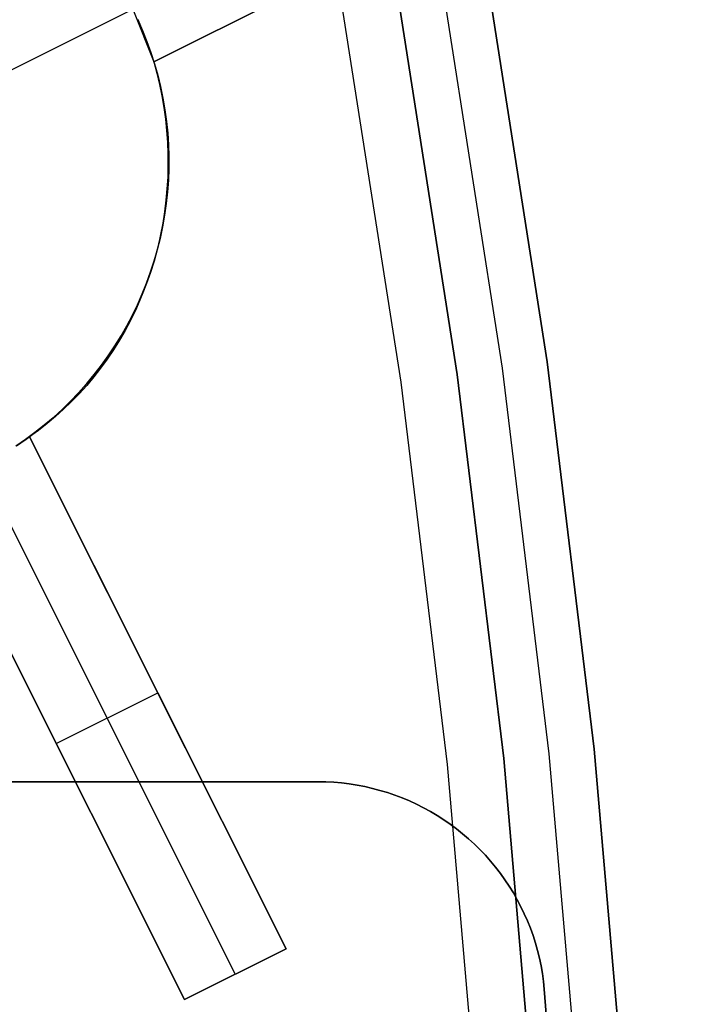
# Model space of a CAD drawing. Header units: millimetres. Extents: x 7986 to 9191, y -11326 to -10283.
# Tile 305 of 312: x 8682.37 to 8688.29, y -10657.77 to -10649.1. Entities that reach past the tile are written whole.
import ezdxf

# ---------------------------------------------------------------- set-up
doc = ezdxf.new("R2010")
doc.units = ezdxf.units.MM
doc.layers.add('BLANCO METALICO', color=7, linetype='Continuous', true_color=0xededed)
doc.layers.add('color', color=7, linetype='Continuous')

msp = doc.modelspace()

# ---------------------------------------------------------------- linework, layer by layer
at = {"layer": 'BLANCO METALICO'}
for p, q in [((8686.484, -10648.7212, 143.5815), (8687.0155, -10652.1147, 143.5815)), ((8687.0155, -10652.1147, 141.9653), (8686.484, -10648.7212, 141.9653)), ((8687.0155, -10652.1147, 140.4653), (8686.484, -10648.7212, 140.4653)), ((8686.484, -10648.7212, 142.7734), (8687.0155, -10652.1147, 142.7734)), ((8686.484, -10648.7212, 141.2153), (8687.0155, -10652.1147, 141.2153)), ((8686.09, -10648.7899, 143.5815), (8686.6193, -10652.1698, 143.5815)), ((8686.2231, -10652.2248, 143.5815), (8685.6959, -10648.8586, 143.5815)), ((8685.6959, -10648.8586, 141.9653), (8686.2231, -10652.2248, 141.9653)), ((8686.2231, -10652.2248, 142.7734), (8685.6959, -10648.8586, 142.7734)), ((8685.6959, -10648.8586, 140.4653), (8686.2231, -10652.2248, 140.4653)), ((8685.2034, -10648.9445, 139.1653), (8685.7279, -10652.2937, 139.1653)), ((8685.2034, -10648.9445, 139.9653), (8685.7279, -10652.2937, 139.9653)), ((8686.6193, -10652.1698, 143.5815), (8687.0317, -10655.5659, 143.5815)), ((8687.0155, -10652.1147, 143.5815), (8687.4296, -10655.5245, 143.5815)), ((8687.4296, -10655.5245, 141.9653), (8687.0155, -10652.1147, 141.9653)), ((8687.4296, -10655.5245, 140.4653), (8687.0155, -10652.1147, 140.4653)), ((8687.0155, -10652.1147, 142.7734), (8687.4296, -10655.5245, 142.7734)), ((8687.0155, -10652.1147, 141.2153), (8687.4296, -10655.5245, 141.2153)), ((8686.6338, -10655.6072, 143.5815), (8686.2231, -10652.2248, 143.5815)), ((8686.2231, -10652.2248, 141.9653), (8686.6338, -10655.6072, 141.9653)), ((8686.6338, -10655.6072, 142.7734), (8686.2231, -10652.2248, 142.7734)), ((8686.2231, -10652.2248, 140.4653), (8686.6338, -10655.6072, 140.4653)), ((8685.7279, -10652.2937, 139.1653), (8686.1365, -10655.6589, 139.1653)), ((8685.7279, -10652.2937, 139.9653), (8686.1365, -10655.6589, 139.9653)), ((8687.0317, -10655.5659, 143.5815), (8687.3266, -10658.9742, 143.5815)), ((8687.4296, -10655.5245, 143.5815), (8687.7256, -10658.9466, 143.5815)), ((8687.7256, -10658.9466, 141.9653), (8687.4296, -10655.5245, 141.9653)), ((8687.7256, -10658.9466, 140.4653), (8687.4296, -10655.5245, 140.4653)), ((8687.4296, -10655.5245, 142.7734), (8687.7256, -10658.9466, 142.7734)), ((8687.4296, -10655.5245, 141.2153), (8687.7256, -10658.9466, 141.2153)), ((8686.9275, -10659.0018, 143.5815), (8686.6338, -10655.6072, 143.5815)), ((8686.6338, -10655.6072, 141.9653), (8686.9275, -10659.0018, 141.9653)), ((8686.9275, -10659.0018, 142.7734), (8686.6338, -10655.6072, 142.7734)), ((8686.6338, -10655.6072, 140.4653), (8686.9275, -10659.0018, 140.4653)), ((8686.1365, -10655.6589, 139.1653), (8686.4287, -10659.0363, 139.1653)), ((8686.1365, -10655.6589, 139.9653), (8686.4287, -10659.0363, 139.9653)), ((8675.4627, -10655.8112, 162.0815), (8684.9987, -10655.8112, 162.0815)), ((8684.9987, -10655.8112, 159.5815), (8675.4627, -10655.8112, 159.5815)), ((8684.9987, -10655.8112, 156.5815), (8675.4627, -10655.8112, 156.5815)), ((8675.4627, -10655.8112, 160.8315), (8684.9987, -10655.8112, 160.8315)), ((8675.4627, -10655.8112, 158.0815), (8684.9987, -10655.8112, 158.0815)), ((8685.0677, -10655.8124, 159.5815), (8684.9987, -10655.8112, 159.5815)), ((8684.9987, -10655.8112, 159.5815), (8684.9987, -10655.8112, 162.0815)), ((8684.9987, -10655.8112, 162.0815), (8685.0677, -10655.8124, 162.0815)), ((8685.0677, -10655.8124, 156.5815), (8684.9987, -10655.8112, 156.5815)), ((8684.9987, -10655.8112, 156.5815), (8684.9987, -10655.8112, 159.5815)), ((8685.0677, -10655.8124, 160.8315), (8684.9987, -10655.8112, 160.8315)), ((8685.0677, -10655.8124, 158.0815), (8684.9987, -10655.8112, 158.0815)), ((8685.1366, -10655.816, 159.5815), (8685.0677, -10655.8124, 159.5815)), ((8685.0677, -10655.8124, 162.0815), (8685.1366, -10655.816, 162.0815)), ((8685.1366, -10655.816, 156.5815), (8685.0677, -10655.8124, 156.5815)), ((8685.1366, -10655.816, 160.8315), (8685.0677, -10655.8124, 160.8315)), ((8685.1366, -10655.816, 158.0815), (8685.0677, -10655.8124, 158.0815)), ((8685.2053, -10655.8219, 159.5815), (8685.1366, -10655.816, 159.5815)), ((8685.1366, -10655.816, 162.0815), (8685.2053, -10655.8219, 162.0815)), ((8685.2053, -10655.8219, 156.5815), (8685.1366, -10655.816, 156.5815)), ((8685.2053, -10655.8219, 160.8315), (8685.1366, -10655.816, 160.8315)), ((8685.2053, -10655.8219, 158.0815), (8685.1366, -10655.816, 158.0815)), ((8685.2738, -10655.8302, 159.5815), (8685.2053, -10655.8219, 159.5815)), ((8685.2053, -10655.8219, 162.0815), (8685.2738, -10655.8302, 162.0815)), ((8685.2738, -10655.8302, 156.5815), (8685.2053, -10655.8219, 156.5815)), ((8685.2738, -10655.8302, 160.8315), (8685.2053, -10655.8219, 160.8315)), ((8685.2738, -10655.8302, 158.0815), (8685.2053, -10655.8219, 158.0815)), ((8685.342, -10655.8409, 159.5815), (8685.2738, -10655.8302, 159.5815)), ((8685.2738, -10655.8302, 162.0815), (8685.342, -10655.8409, 162.0815)), ((8685.342, -10655.8409, 156.5815), (8685.2738, -10655.8302, 156.5815)), ((8685.342, -10655.8409, 160.8315), (8685.2738, -10655.8302, 160.8315)), ((8685.342, -10655.8409, 158.0815), (8685.2738, -10655.8302, 158.0815)), ((8685.4098, -10655.8539, 159.5815), (8685.342, -10655.8409, 159.5815)), ((8685.342, -10655.8409, 162.0815), (8685.4098, -10655.8539, 162.0815)), ((8685.4098, -10655.8539, 156.5815), (8685.342, -10655.8409, 156.5815)), ((8685.4098, -10655.8539, 160.8315), (8685.342, -10655.8409, 160.8315)), ((8685.4098, -10655.8539, 158.0815), (8685.342, -10655.8409, 158.0815)), ((8685.477, -10655.8693, 159.5815), (8685.4098, -10655.8539, 159.5815)), ((8685.4098, -10655.8539, 162.0815), (8685.477, -10655.8693, 162.0815)), ((8685.477, -10655.8693, 156.5815), (8685.4098, -10655.8539, 156.5815)), ((8685.477, -10655.8693, 160.8315), (8685.4098, -10655.8539, 160.8315)), ((8685.477, -10655.8693, 158.0815), (8685.4098, -10655.8539, 158.0815)), ((8685.5437, -10655.8869, 159.5815), (8685.477, -10655.8693, 159.5815)), ((8685.477, -10655.8693, 162.0815), (8685.5437, -10655.8869, 162.0815)), ((8685.5437, -10655.8869, 156.5815), (8685.477, -10655.8693, 156.5815)), ((8685.5437, -10655.8869, 160.8315), (8685.477, -10655.8693, 160.8315)), ((8685.5437, -10655.8869, 158.0815), (8685.477, -10655.8693, 158.0815)), ((8685.6098, -10655.9069, 159.5815), (8685.5437, -10655.8869, 159.5815)), ((8685.5437, -10655.8869, 162.0815), (8685.6098, -10655.9069, 162.0815)), ((8685.6098, -10655.9069, 156.5815), (8685.5437, -10655.8869, 156.5815)), ((8685.6098, -10655.9069, 160.8315), (8685.5437, -10655.8869, 160.8315)), ((8685.6098, -10655.9069, 158.0815), (8685.5437, -10655.8869, 158.0815)), ((8685.6751, -10655.9291, 159.5815), (8685.6098, -10655.9069, 159.5815)), ((8685.6098, -10655.9069, 162.0815), (8685.6751, -10655.9291, 162.0815)), ((8685.6751, -10655.9291, 156.5815), (8685.6098, -10655.9069, 156.5815)), ((8685.6751, -10655.9291, 160.8315), (8685.6098, -10655.9069, 160.8315)), ((8685.6751, -10655.9291, 158.0815), (8685.6098, -10655.9069, 158.0815)), ((8685.7396, -10655.9535, 159.5815), (8685.6751, -10655.9291, 159.5815)), ((8685.6751, -10655.9291, 162.0815), (8685.7396, -10655.9535, 162.0815)), ((8685.7396, -10655.9535, 156.5815), (8685.6751, -10655.9291, 156.5815)), ((8685.7396, -10655.9535, 160.8315), (8685.6751, -10655.9291, 160.8315)), ((8685.7396, -10655.9535, 158.0815), (8685.6751, -10655.9291, 158.0815)), ((8685.8033, -10655.9802, 159.5815), (8685.7396, -10655.9535, 159.5815)), ((8685.7396, -10655.9535, 162.0815), (8685.8033, -10655.9802, 162.0815)), ((8685.8033, -10655.9802, 156.5815), (8685.7396, -10655.9535, 156.5815)), ((8685.8033, -10655.9802, 160.8315), (8685.7396, -10655.9535, 160.8315)), ((8685.8033, -10655.9802, 158.0815), (8685.7396, -10655.9535, 158.0815)), ((8685.866, -10656.0091, 159.5815), (8685.8033, -10655.9802, 159.5815)), ((8685.8033, -10655.9802, 162.0815), (8685.866, -10656.0091, 162.0815)), ((8685.866, -10656.0091, 156.5815), (8685.8033, -10655.9802, 156.5815)), ((8685.866, -10656.0091, 160.8315), (8685.8033, -10655.9802, 160.8315)), ((8685.866, -10656.0091, 158.0815), (8685.8033, -10655.9802, 158.0815)), ((8685.9276, -10656.0401, 159.5815), (8685.866, -10656.0091, 159.5815)), ((8685.866, -10656.0091, 162.0815), (8685.9276, -10656.0401, 162.0815)), ((8685.9276, -10656.0401, 156.5815), (8685.866, -10656.0091, 156.5815)), ((8685.9276, -10656.0401, 160.8315), (8685.866, -10656.0091, 160.8315)), ((8685.9276, -10656.0401, 158.0815), (8685.866, -10656.0091, 158.0815)), ((8685.9882, -10656.0732, 159.5815), (8685.9276, -10656.0401, 159.5815)), ((8685.9276, -10656.0401, 162.0815), (8685.9882, -10656.0732, 162.0815)), ((8685.9882, -10656.0732, 156.5815), (8685.9276, -10656.0401, 156.5815)), ((8685.9882, -10656.0732, 160.8315), (8685.9276, -10656.0401, 160.8315)), ((8685.9882, -10656.0732, 158.0815), (8685.9276, -10656.0401, 158.0815)), ((8686.0475, -10656.1083, 159.5815), (8685.9882, -10656.0732, 159.5815)), ((8685.9882, -10656.0732, 162.0815), (8686.0475, -10656.1083, 162.0815)), ((8686.0475, -10656.1083, 156.5815), (8685.9882, -10656.0732, 156.5815)), ((8686.0475, -10656.1083, 160.8315), (8685.9882, -10656.0732, 160.8315)), ((8686.0475, -10656.1083, 158.0815), (8685.9882, -10656.0732, 158.0815)), ((8686.1056, -10656.1455, 159.5815), (8686.0475, -10656.1083, 159.5815)), ((8686.0475, -10656.1083, 162.0815), (8686.1056, -10656.1455, 162.0815)), ((8686.1056, -10656.1455, 156.5815), (8686.0475, -10656.1083, 156.5815)), ((8686.1056, -10656.1455, 160.8315), (8686.0475, -10656.1083, 160.8315)), ((8686.1056, -10656.1455, 158.0815), (8686.0475, -10656.1083, 158.0815)), ((8686.1625, -10656.1847, 159.5815), (8686.1056, -10656.1455, 159.5815)), ((8686.1056, -10656.1455, 162.0815), (8686.1625, -10656.1847, 162.0815)), ((8686.1625, -10656.1847, 156.5815), (8686.1056, -10656.1455, 156.5815)), ((8686.1625, -10656.1847, 160.8315), (8686.1056, -10656.1455, 160.8315)), ((8686.1625, -10656.1847, 158.0815), (8686.1056, -10656.1455, 158.0815)), ((8686.2179, -10656.2258, 159.5815), (8686.1625, -10656.1847, 159.5815)), ((8686.1625, -10656.1847, 162.0815), (8686.2179, -10656.2258, 162.0815)), ((8686.2179, -10656.2258, 156.5815), (8686.1625, -10656.1847, 156.5815)), ((8686.2179, -10656.2258, 160.8315), (8686.1625, -10656.1847, 160.8315)), ((8686.2179, -10656.2258, 158.0815), (8686.1625, -10656.1847, 158.0815)), ((8686.2718, -10656.2688, 159.5815), (8686.2179, -10656.2258, 159.5815)), ((8686.2179, -10656.2258, 162.0815), (8686.2718, -10656.2688, 162.0815)), ((8686.2718, -10656.2688, 156.5815), (8686.2179, -10656.2258, 156.5815)), ((8686.2718, -10656.2688, 160.8315), (8686.2179, -10656.2258, 160.8315)), ((8686.2718, -10656.2688, 158.0815), (8686.2179, -10656.2258, 158.0815)), ((8686.3243, -10656.3136, 159.5815), (8686.2718, -10656.2688, 159.5815)), ((8686.2718, -10656.2688, 162.0815), (8686.3243, -10656.3136, 162.0815)), ((8686.3243, -10656.3136, 156.5815), (8686.2718, -10656.2688, 156.5815)), ((8686.3243, -10656.3136, 160.8315), (8686.2718, -10656.2688, 160.8315)), ((8686.3243, -10656.3136, 158.0815), (8686.2718, -10656.2688, 158.0815)), ((8686.3752, -10656.3603, 159.5815), (8686.3243, -10656.3136, 159.5815)), ((8686.3243, -10656.3136, 162.0815), (8686.3752, -10656.3603, 162.0815)), ((8686.3752, -10656.3603, 156.5815), (8686.3243, -10656.3136, 156.5815)), ((8686.3752, -10656.3603, 160.8315), (8686.3243, -10656.3136, 160.8315)), ((8686.3752, -10656.3603, 158.0815), (8686.3243, -10656.3136, 158.0815)), ((8686.3499, -10656.3367, 159.5815), (8686.3499, -10656.3367, 162.0815)), ((8686.3499, -10656.3367, 159.5815), (8686.3499, -10656.3367, 156.5815)), ((8686.4244, -10656.4086, 159.5815), (8686.3752, -10656.3603, 159.5815)), ((8686.3752, -10656.3603, 162.0815), (8686.4244, -10656.4086, 162.0815)), ((8686.4244, -10656.4086, 156.5815), (8686.3752, -10656.3603, 156.5815)), ((8686.4244, -10656.4086, 160.8315), (8686.3752, -10656.3603, 160.8315)), ((8686.4244, -10656.4086, 158.0815), (8686.3752, -10656.3603, 158.0815)), ((8686.4719, -10656.4586, 159.5815), (8686.4244, -10656.4086, 159.5815)), ((8686.4244, -10656.4086, 162.0815), (8686.4719, -10656.4586, 162.0815)), ((8686.4719, -10656.4586, 156.5815), (8686.4244, -10656.4086, 156.5815)), ((8686.4719, -10656.4586, 160.8315), (8686.4244, -10656.4086, 160.8315)), ((8686.4719, -10656.4586, 158.0815), (8686.4244, -10656.4086, 158.0815)), ((8686.5177, -10656.5103, 159.5815), (8686.4719, -10656.4586, 159.5815)), ((8686.4719, -10656.4586, 162.0815), (8686.5177, -10656.5103, 162.0815)), ((8686.5177, -10656.5103, 156.5815), (8686.4719, -10656.4586, 156.5815)), ((8686.5177, -10656.5103, 160.8315), (8686.4719, -10656.4586, 160.8315)), ((8686.5177, -10656.5103, 158.0815), (8686.4719, -10656.4586, 158.0815)), ((8686.5617, -10656.5634, 159.5815), (8686.5177, -10656.5103, 159.5815)), ((8686.5177, -10656.5103, 162.0815), (8686.5617, -10656.5634, 162.0815)), ((8686.5617, -10656.5634, 156.5815), (8686.5177, -10656.5103, 156.5815)), ((8686.5617, -10656.5634, 160.8315), (8686.5177, -10656.5103, 160.8315)), ((8686.5617, -10656.5634, 158.0815), (8686.5177, -10656.5103, 158.0815)), ((8686.6038, -10656.6181, 159.5815), (8686.5617, -10656.5634, 159.5815)), ((8686.5617, -10656.5634, 162.0815), (8686.6038, -10656.6181, 162.0815)), ((8686.6038, -10656.6181, 156.5815), (8686.5617, -10656.5634, 156.5815)), ((8686.6038, -10656.6181, 160.8315), (8686.5617, -10656.5634, 160.8315)), ((8686.6038, -10656.6181, 158.0815), (8686.5617, -10656.5634, 158.0815)), ((8686.644, -10656.6742, 159.5815), (8686.6038, -10656.6181, 159.5815)), ((8686.6038, -10656.6181, 162.0815), (8686.644, -10656.6742, 162.0815)), ((8686.644, -10656.6742, 156.5815), (8686.6038, -10656.6181, 156.5815)), ((8686.644, -10656.6742, 160.8315), (8686.6038, -10656.6181, 160.8315)), ((8686.644, -10656.6742, 158.0815), (8686.6038, -10656.6181, 158.0815)), ((8686.6822, -10656.7316, 159.5815), (8686.644, -10656.6742, 159.5815)), ((8686.644, -10656.6742, 162.0815), (8686.6822, -10656.7316, 162.0815)), ((8686.6822, -10656.7316, 156.5815), (8686.644, -10656.6742, 156.5815)), ((8686.6822, -10656.7316, 160.8315), (8686.644, -10656.6742, 160.8315)), ((8686.6822, -10656.7316, 158.0815), (8686.644, -10656.6742, 158.0815)), ((8686.7185, -10656.7903, 159.5815), (8686.6822, -10656.7316, 159.5815)), ((8686.6822, -10656.7316, 162.0815), (8686.7185, -10656.7903, 162.0815)), ((8686.7185, -10656.7903, 156.5815), (8686.6822, -10656.7316, 156.5815)), ((8686.7185, -10656.7903, 160.8315), (8686.6822, -10656.7316, 160.8315)), ((8686.7185, -10656.7903, 158.0815), (8686.6822, -10656.7316, 158.0815)), ((8686.7527, -10656.8503, 159.5815), (8686.7185, -10656.7903, 159.5815)), ((8686.7185, -10656.7903, 162.0815), (8686.7527, -10656.8503, 162.0815)), ((8686.7527, -10656.8503, 156.5815), (8686.7185, -10656.7903, 156.5815)), ((8686.7527, -10656.8503, 160.8315), (8686.7185, -10656.7903, 160.8315)), ((8686.7527, -10656.8503, 158.0815), (8686.7185, -10656.7903, 158.0815)), ((8686.7848, -10656.9113, 159.5815), (8686.7527, -10656.8503, 159.5815)), ((8686.7527, -10656.8503, 162.0815), (8686.7848, -10656.9113, 162.0815)), ((8686.7848, -10656.9113, 156.5815), (8686.7527, -10656.8503, 156.5815)), ((8686.7848, -10656.9113, 160.8315), (8686.7527, -10656.8503, 160.8315)), ((8686.7848, -10656.9113, 158.0815), (8686.7527, -10656.8503, 158.0815)), ((8686.8148, -10656.9735, 159.5815), (8686.7848, -10656.9113, 159.5815)), ((8686.7848, -10656.9113, 162.0815), (8686.8148, -10656.9735, 162.0815)), ((8686.8148, -10656.9735, 156.5815), (8686.7848, -10656.9113, 156.5815)), ((8686.8148, -10656.9735, 160.8315), (8686.7848, -10656.9113, 160.8315)), ((8686.8148, -10656.9735, 158.0815), (8686.7848, -10656.9113, 158.0815)), ((8686.8426, -10657.0366, 159.5815), (8686.8148, -10656.9735, 159.5815)), ((8686.8148, -10656.9735, 162.0815), (8686.8426, -10657.0366, 162.0815)), ((8686.8426, -10657.0366, 156.5815), (8686.8148, -10656.9735, 156.5815)), ((8686.8426, -10657.0366, 160.8315), (8686.8148, -10656.9735, 160.8315)), ((8686.8426, -10657.0366, 158.0815), (8686.8148, -10656.9735, 158.0815)), ((8686.8682, -10657.1007, 159.5815), (8686.8426, -10657.0366, 159.5815)), ((8686.8426, -10657.0366, 162.0815), (8686.8682, -10657.1007, 162.0815)), ((8686.8682, -10657.1007, 156.5815), (8686.8426, -10657.0366, 156.5815)), ((8686.8682, -10657.1007, 160.8315), (8686.8426, -10657.0366, 160.8315)), ((8686.8682, -10657.1007, 158.0815), (8686.8426, -10657.0366, 158.0815)), ((8686.8916, -10657.1656, 159.5815), (8686.8682, -10657.1007, 159.5815)), ((8686.8682, -10657.1007, 162.0815), (8686.8916, -10657.1656, 162.0815)), ((8686.8916, -10657.1656, 156.5815), (8686.8682, -10657.1007, 156.5815)), ((8686.8916, -10657.1656, 160.8315), (8686.8682, -10657.1007, 160.8315)), ((8686.8916, -10657.1656, 158.0815), (8686.8682, -10657.1007, 158.0815)), ((8686.9127, -10657.2313, 159.5815), (8686.8916, -10657.1656, 159.5815)), ((8686.8916, -10657.1656, 162.0815), (8686.9127, -10657.2313, 162.0815)), ((8686.9127, -10657.2313, 156.5815), (8686.8916, -10657.1656, 156.5815)), ((8686.9127, -10657.2313, 160.8315), (8686.8916, -10657.1656, 160.8315)), ((8686.9127, -10657.2313, 158.0815), (8686.8916, -10657.1656, 158.0815)), ((8686.9316, -10657.2977, 159.5815), (8686.9127, -10657.2313, 159.5815)), ((8686.9127, -10657.2313, 162.0815), (8686.9316, -10657.2977, 162.0815)), ((8686.9316, -10657.2977, 156.5815), (8686.9127, -10657.2313, 156.5815)), ((8686.9316, -10657.2977, 160.8315), (8686.9127, -10657.2313, 160.8315)), ((8686.9316, -10657.2977, 158.0815), (8686.9127, -10657.2313, 158.0815)), ((8686.9482, -10657.3646, 159.5815), (8686.9316, -10657.2977, 159.5815)), ((8686.9316, -10657.2977, 162.0815), (8686.9482, -10657.3646, 162.0815)), ((8686.9482, -10657.3646, 156.5815), (8686.9316, -10657.2977, 156.5815)), ((8686.9482, -10657.3646, 160.8315), (8686.9316, -10657.2977, 160.8315)), ((8686.9482, -10657.3646, 158.0815), (8686.9316, -10657.2977, 158.0815)), ((8686.9624, -10657.4322, 159.5815), (8686.9482, -10657.3646, 159.5815)), ((8686.9482, -10657.3646, 162.0815), (8686.9624, -10657.4322, 162.0815)), ((8686.9624, -10657.4322, 156.5815), (8686.9482, -10657.3646, 156.5815)), ((8686.9624, -10657.4322, 160.8315), (8686.9482, -10657.3646, 160.8315)), ((8686.9624, -10657.4322, 158.0815), (8686.9482, -10657.3646, 158.0815)), ((8686.9743, -10657.5001, 159.5815), (8686.9624, -10657.4322, 159.5815)), ((8686.9624, -10657.4322, 162.0815), (8686.9743, -10657.5001, 162.0815)), ((8686.9743, -10657.5001, 156.5815), (8686.9624, -10657.4322, 156.5815)), ((8686.9743, -10657.5001, 160.8315), (8686.9624, -10657.4322, 160.8315)), ((8686.9743, -10657.5001, 158.0815), (8686.9624, -10657.4322, 158.0815)), ((8686.9839, -10657.5685, 159.5815), (8686.9743, -10657.5001, 159.5815)), ((8686.9743, -10657.5001, 162.0815), (8686.9839, -10657.5685, 162.0815)), ((8686.9839, -10657.5685, 156.5815), (8686.9743, -10657.5001, 156.5815)), ((8686.9839, -10657.5685, 160.8315), (8686.9743, -10657.5001, 160.8315)), ((8686.9839, -10657.5685, 158.0815), (8686.9743, -10657.5001, 158.0815)), ((8686.9911, -10657.6371, 159.5815), (8686.9839, -10657.5685, 159.5815)), ((8686.9839, -10657.5685, 162.0815), (8686.9911, -10657.6371, 162.0815)), ((8686.9911, -10657.6371, 156.5815), (8686.9839, -10657.5685, 156.5815)), ((8686.9911, -10657.6371, 160.8315), (8686.9839, -10657.5685, 160.8315)), ((8686.9911, -10657.6371, 158.0815), (8686.9839, -10657.5685, 158.0815)), ((8687.1891, -10660.358, 159.5815), (8686.9911, -10657.6371, 159.5815)), ((8686.9911, -10657.6371, 159.5815), (8686.9911, -10657.6371, 162.0815)), ((8686.9911, -10657.6371, 162.0815), (8687.1891, -10660.358, 162.0815)), ((8686.9911, -10657.6371, 156.5815), (8686.9911, -10657.6371, 159.5815)), ((8687.1891, -10660.358, 156.5815), (8686.9911, -10657.6371, 156.5815)), ((8687.1891, -10660.358, 160.8315), (8686.9911, -10657.6371, 160.8315)), ((8686.9911, -10657.6371, 158.0815), (8687.1891, -10660.358, 158.0815))]:
    msp.add_line(p, q, dxfattribs=at)
at = {"layer": 'color', "color": 254, "true_color": 0xcad1ee}
for p, q in [((8683.5536, -10649.4747, -22.2826), (8688.2855, -10647.1033, -16.9896)), ((8688.2855, -10647.1033, -16.9896), (8683.5536, -10649.4747, -14.8258)), ((8683.5536, -10649.4747, -22.2826), (8688.2855, -10647.1033, -16.9896)), ((8688.2855, -10647.1033, -16.9896), (8683.5536, -10649.4747, -14.8258)), ((8683.5536, -10649.4747, -18.5542), (8686.8868, -10647.8042, -18.5542)), ((8681.8026, -10649.793, -33.2406), (8683.3671, -10649.0089, -33.2406)), ((8683.3671, -10649.0089, -22.2406), (8683.5536, -10649.4747, -22.2826)), ((8683.3671, -10649.0089, -22.2406), (8683.5536, -10649.4747, -22.2826)), ((8683.4535, -10649.1972, -33.2406), (8683.4119, -10649.1023, -33.2406)), ((8683.4535, -10649.1972, -33.2406), (8683.4119, -10649.1023, -33.2406)), ((8683.412, -10649.1025, -22.8301), (8683.4536, -10649.1975, -22.8301)), ((8683.4917, -10649.2934, -33.2406), (8683.4535, -10649.1972, -33.2406)), ((8683.4917, -10649.2934, -33.2406), (8683.4535, -10649.1972, -33.2406)), ((8683.4536, -10649.1975, -22.8301), (8683.4919, -10649.2939, -22.8301)), ((8683.5266, -10649.3909, -33.2406), (8683.4917, -10649.2934, -33.2406)), ((8683.5266, -10649.3909, -33.2406), (8683.4917, -10649.2934, -33.2406)), ((8683.4919, -10649.2939, -22.8301), (8683.5268, -10649.3916, -22.8301)), ((8683.5581, -10649.4896, -33.2406), (8683.5266, -10649.3909, -33.2406)), ((8683.5581, -10649.4896, -33.2406), (8683.5266, -10649.3909, -33.2406)), ((8683.5268, -10649.3916, -22.8301), (8683.5584, -10649.4904, -22.8301)), ((8683.5536, -10649.4747, -14.8258), (8683.5803, -10649.5738, -14.83)), ((8683.5536, -10649.4747, -14.8258), (8683.5536, -10649.4747, -22.2826)), ((8683.5536, -10649.4747, -14.8258), (8683.5536, -10649.4747, -22.2826)), ((8683.5536, -10649.4747, -14.8258), (8683.5803, -10649.5738, -14.83)), ((8683.5862, -10649.5892, -33.2406), (8683.5581, -10649.4896, -33.2406)), ((8683.5862, -10649.5892, -33.2406), (8683.5581, -10649.4896, -33.2406)), ((8683.5584, -10649.4904, -22.8301), (8683.5865, -10649.5903, -22.8301)), ((8683.5803, -10649.5738, -14.83), (8683.6037, -10649.6737, -14.8329)), ((8683.5803, -10649.5738, -14.83), (8683.6037, -10649.6737, -14.8329)), ((8683.6109, -10649.6898, -33.2406), (8683.5862, -10649.5892, -33.2406)), ((8683.6109, -10649.6898, -33.2406), (8683.5862, -10649.5892, -33.2406)), ((8683.5865, -10649.5903, -22.8301), (8683.6111, -10649.6911, -22.8301)), ((8683.6037, -10649.6737, -14.8329), (8683.624, -10649.7743, -14.8343)), ((8683.6037, -10649.6737, -14.8329), (8683.624, -10649.7743, -14.8343)), ((8683.632, -10649.7912, -33.2406), (8683.6109, -10649.6898, -33.2406)), ((8683.632, -10649.7912, -33.2406), (8683.6109, -10649.6898, -33.2406)), ((8683.6111, -10649.6911, -22.8301), (8683.6323, -10649.7926, -22.8301)), ((8683.624, -10649.7743, -14.8343), (8683.641, -10649.8755, -14.8344)), ((8683.624, -10649.7743, -14.8343), (8683.641, -10649.8755, -14.8344)), ((8683.6496, -10649.8933, -33.2406), (8683.632, -10649.7912, -33.2406)), ((8683.6496, -10649.8933, -33.2406), (8683.632, -10649.7912, -33.2406)), ((8683.6323, -10649.7926, -22.8301), (8683.6499, -10649.8949, -22.8301)), ((8683.641, -10649.8755, -14.8344), (8683.6548, -10649.9772, -14.8332)), ((8683.641, -10649.8755, -14.8344), (8683.6548, -10649.9772, -14.8332)), ((8683.6637, -10649.9959, -33.2406), (8683.6496, -10649.8933, -33.2406)), ((8683.6637, -10649.9959, -33.2406), (8683.6496, -10649.8933, -33.2406)), ((8683.6499, -10649.8949, -22.8301), (8683.664, -10649.9977, -22.8301)), ((8683.6548, -10649.9772, -14.8332), (8683.6653, -10650.0793, -14.8305)), ((8683.6548, -10649.9772, -14.8332), (8683.6653, -10650.0793, -14.8305)), ((8683.6743, -10650.0989, -33.2406), (8683.6637, -10649.9959, -33.2406)), ((8683.6743, -10650.0989, -33.2406), (8683.6637, -10649.9959, -33.2406)), ((8683.664, -10649.9977, -22.8301), (8683.6745, -10650.1009, -22.8301)), ((8683.6653, -10650.0793, -14.8305), (8683.6725, -10650.1816, -14.8265)), ((8683.6653, -10650.0793, -14.8305), (8683.6725, -10650.1816, -14.8265)), ((8683.6813, -10650.2022, -33.2406), (8683.6743, -10650.0989, -33.2406)), ((8683.6813, -10650.2022, -33.2406), (8683.6743, -10650.0989, -33.2406)), ((8683.6745, -10650.1009, -22.8301), (8683.6814, -10650.2044, -22.8301)), ((8683.6725, -10650.1816, -14.8265), (8683.6764, -10650.284, -14.8211)), ((8683.6725, -10650.1816, -14.8265), (8683.6764, -10650.284, -14.8211)), ((8683.6847, -10650.3057, -33.2406), (8683.6813, -10650.2022, -33.2406)), ((8683.6847, -10650.3057, -33.2406), (8683.6813, -10650.2022, -33.2406)), ((8683.6814, -10650.2044, -22.8301), (8683.6847, -10650.3081, -22.8301)), ((8683.6764, -10650.284, -14.8211), (8683.677, -10650.3865, -14.8144)), ((8683.6764, -10650.284, -14.8211), (8683.677, -10650.3865, -14.8144)), ((8683.6847, -10650.3081, -22.8301), (8683.6845, -10650.4118, -22.8301)), ((8683.6846, -10650.4093, -33.2406), (8683.6847, -10650.3057, -33.2406)), ((8683.6846, -10650.4093, -33.2406), (8683.6847, -10650.3057, -33.2406)), ((8683.677, -10650.3865, -14.8144), (8683.6743, -10650.4887, -14.8063)), ((8683.677, -10650.3865, -14.8144), (8683.6743, -10650.4887, -14.8063)), ((8683.6845, -10650.4118, -22.8301), (8683.6807, -10650.5155, -22.8301)), ((8683.6808, -10650.5128, -33.2406), (8683.6846, -10650.4093, -33.2406)), ((8683.6808, -10650.5128, -33.2406), (8683.6846, -10650.4093, -33.2406)), ((8683.6743, -10650.4887, -14.8063), (8683.6683, -10650.5908, -14.7968)), ((8683.6743, -10650.4887, -14.8063), (8683.6683, -10650.5908, -14.7968)), ((8683.6807, -10650.5155, -22.8301), (8683.6733, -10650.619, -22.8301)), ((8683.6735, -10650.6161, -33.2406), (8683.6808, -10650.5128, -33.2406)), ((8683.6735, -10650.6161, -33.2406), (8683.6808, -10650.5128, -33.2406)), ((8683.6683, -10650.5908, -14.7968), (8683.659, -10650.6924, -14.7861)), ((8683.6683, -10650.5908, -14.7968), (8683.659, -10650.6924, -14.7861)), ((8683.6733, -10650.619, -22.8301), (8683.6623, -10650.7221, -22.8301)), ((8683.6627, -10650.7191, -33.2406), (8683.6735, -10650.6161, -33.2406)), ((8683.6627, -10650.7191, -33.2406), (8683.6735, -10650.6161, -33.2406)), ((8683.659, -10650.6924, -14.7861), (8683.6465, -10650.7936, -14.774)), ((8683.659, -10650.6924, -14.7861), (8683.6465, -10650.7936, -14.774)), ((8683.6465, -10650.7936, -14.774), (8683.6307, -10650.8941, -14.7606)), ((8683.6465, -10650.7936, -14.774), (8683.6307, -10650.8941, -14.7606)), ((8683.6623, -10650.7221, -22.8301), (8683.6478, -10650.8248, -22.8301)), ((8683.6483, -10650.8216, -33.2406), (8683.6627, -10650.7191, -33.2406)), ((8683.6483, -10650.8216, -33.2406), (8683.6627, -10650.7191, -33.2406)), ((8683.6478, -10650.8248, -22.8301), (8683.6297, -10650.927, -22.8301)), ((8683.6303, -10650.9236, -33.2406), (8683.6483, -10650.8216, -33.2406)), ((8683.6303, -10650.9236, -33.2406), (8683.6483, -10650.8216, -33.2406)), ((8683.6297, -10650.927, -22.8301), (8683.6081, -10651.0285, -22.8301)), ((8683.6089, -10651.025, -33.2406), (8683.6303, -10650.9236, -33.2406)), ((8683.6089, -10651.025, -33.2406), (8683.6303, -10650.9236, -33.2406)), ((8683.6307, -10650.8941, -14.7606), (8683.6116, -10650.9939, -14.7459)), ((8683.6307, -10650.8941, -14.7606), (8683.6116, -10650.9939, -14.7459)), ((8683.6081, -10651.0285, -22.8301), (8683.583, -10651.1291, -22.8301)), ((8683.5839, -10651.1255, -33.2406), (8683.6089, -10651.025, -33.2406)), ((8683.5839, -10651.1255, -33.2406), (8683.6089, -10651.025, -33.2406)), ((8683.6116, -10650.9939, -14.7459), (8683.5893, -10651.0928, -14.7299)), ((8683.6116, -10650.9939, -14.7459), (8683.5893, -10651.0928, -14.7299)), ((8683.583, -10651.1291, -22.8301), (8683.5544, -10651.2289, -22.8301)), ((8683.5556, -10651.2251, -33.2406), (8683.5839, -10651.1255, -33.2406)), ((8683.5556, -10651.2251, -33.2406), (8683.5839, -10651.1255, -33.2406)), ((8683.5893, -10651.0928, -14.7299), (8683.5638, -10651.1908, -14.7127)), ((8683.5893, -10651.0928, -14.7299), (8683.5638, -10651.1908, -14.7127)), ((8683.5544, -10651.2289, -22.8301), (8683.5224, -10651.3276, -22.8301)), ((8683.5237, -10651.3236, -33.2406), (8683.5556, -10651.2251, -33.2406)), ((8683.5237, -10651.3236, -33.2406), (8683.5556, -10651.2251, -33.2406)), ((8683.5638, -10651.1908, -14.7127), (8683.5352, -10651.2876, -14.6943)), ((8683.5638, -10651.1908, -14.7127), (8683.5352, -10651.2876, -14.6943)), ((8683.5352, -10651.2876, -14.6943), (8683.5034, -10651.3832, -14.6747)), ((8683.5352, -10651.2876, -14.6943), (8683.5034, -10651.3832, -14.6747)), ((8683.5034, -10651.3832, -14.6747), (8683.4686, -10651.4775, -14.6539)), ((8683.5034, -10651.3832, -14.6747), (8683.4686, -10651.4775, -14.6539)), ((8683.5224, -10651.3276, -22.8301), (8683.487, -10651.4251, -22.8301)), ((8683.4886, -10651.421, -33.2406), (8683.5237, -10651.3236, -33.2406)), ((8683.4886, -10651.421, -33.2406), (8683.5237, -10651.3236, -33.2406)), ((8683.4686, -10651.4775, -14.6539), (8683.4306, -10651.5703, -14.6319)), ((8683.4686, -10651.4775, -14.6539), (8683.4306, -10651.5703, -14.6319)), ((8683.487, -10651.4251, -22.8301), (8683.4483, -10651.5213, -22.8301)), ((8683.45, -10651.5172, -33.2406), (8683.4886, -10651.421, -33.2406)), ((8683.45, -10651.5172, -33.2406), (8683.4886, -10651.421, -33.2406)), ((8683.4306, -10651.5703, -14.6319), (8683.3897, -10651.6616, -14.6088)), ((8683.4306, -10651.5703, -14.6319), (8683.3897, -10651.6616, -14.6088)), ((8683.4483, -10651.5213, -22.8301), (8683.4062, -10651.6162, -22.8301)), ((8683.4082, -10651.6119, -33.2406), (8683.45, -10651.5172, -33.2406)), ((8683.4082, -10651.6119, -33.2406), (8683.45, -10651.5172, -33.2406)), ((8683.3897, -10651.6616, -14.6088), (8683.3459, -10651.7512, -14.5846)), ((8683.3897, -10651.6616, -14.6088), (8683.3459, -10651.7512, -14.5846)), ((8683.4062, -10651.6162, -22.8301), (8683.3609, -10651.7095, -22.8301)), ((8683.3631, -10651.7051, -33.2406), (8683.4082, -10651.6119, -33.2406)), ((8683.3631, -10651.7051, -33.2406), (8683.4082, -10651.6119, -33.2406)), ((8683.3459, -10651.7512, -14.5846), (8683.2991, -10651.839, -14.5593)), ((8683.3459, -10651.7512, -14.5846), (8683.2991, -10651.839, -14.5593)), ((8683.3609, -10651.7095, -22.8301), (8683.3124, -10651.8012, -22.8301)), ((8683.3149, -10651.7968, -33.2406), (8683.3631, -10651.7051, -33.2406)), ((8683.3149, -10651.7968, -33.2406), (8683.3631, -10651.7051, -33.2406)), ((8683.2991, -10651.839, -14.5593), (8683.2495, -10651.9249, -14.533)), ((8683.2991, -10651.839, -14.5593), (8683.2495, -10651.9249, -14.533)), ((8683.3124, -10651.8012, -22.8301), (8683.2608, -10651.8912, -22.8301)), ((8683.2635, -10651.8867, -33.2406), (8683.3149, -10651.7968, -33.2406)), ((8683.2635, -10651.8867, -33.2406), (8683.3149, -10651.7968, -33.2406)), ((8683.2495, -10651.9249, -14.533), (8683.1971, -10652.0088, -14.5056)), ((8683.2495, -10651.9249, -14.533), (8683.1971, -10652.0088, -14.5056)), ((8683.2608, -10651.8912, -22.8301), (8683.2061, -10651.9793, -22.8301)), ((8683.209, -10651.9748, -33.2406), (8683.2635, -10651.8867, -33.2406)), ((8683.209, -10651.9748, -33.2406), (8683.2635, -10651.8867, -33.2406)), ((8683.1971, -10652.0088, -14.5056), (8683.142, -10652.0907, -14.4773)), ((8683.1971, -10652.0088, -14.5056), (8683.142, -10652.0907, -14.4773)), ((8683.2061, -10651.9793, -22.8301), (8683.1483, -10652.0655, -22.8301)), ((8683.1515, -10652.0609, -33.2406), (8683.209, -10651.9748, -33.2406)), ((8683.1515, -10652.0609, -33.2406), (8683.209, -10651.9748, -33.2406)), ((8683.142, -10652.0907, -14.4773), (8683.0842, -10652.1703, -14.448)), ((8683.142, -10652.0907, -14.4773), (8683.0842, -10652.1703, -14.448)), ((8683.1483, -10652.0655, -22.8301), (8683.0876, -10652.1496, -22.8301)), ((8683.0911, -10652.145, -33.2406), (8683.1515, -10652.0609, -33.2406)), ((8683.0911, -10652.145, -33.2406), (8683.1515, -10652.0609, -33.2406)), ((8683.0842, -10652.1703, -14.448), (8683.0239, -10652.2477, -14.4179)), ((8683.0842, -10652.1703, -14.448), (8683.0239, -10652.2477, -14.4179)), ((8683.0876, -10652.1496, -22.8301), (8683.0241, -10652.2316, -22.8301)), ((8683.0278, -10652.227, -33.2406), (8683.0911, -10652.145, -33.2406)), ((8683.0278, -10652.227, -33.2406), (8683.0911, -10652.145, -33.2406)), ((8683.0241, -10652.2316, -22.8301), (8682.9577, -10652.3114, -22.8301)), ((8683.0239, -10652.2477, -14.4179), (8682.961, -10652.3226, -14.3868)), ((8683.0239, -10652.2477, -14.4179), (8682.961, -10652.3226, -14.3868)), ((8682.9617, -10652.3067, -33.2406), (8683.0278, -10652.227, -33.2406)), ((8682.9617, -10652.3067, -33.2406), (8683.0278, -10652.227, -33.2406)), ((8682.9577, -10652.3114, -22.8301), (8682.8887, -10652.3888, -22.8301)), ((8682.8929, -10652.3842, -33.2406), (8682.9617, -10652.3067, -33.2406)), ((8682.8929, -10652.3842, -33.2406), (8682.9617, -10652.3067, -33.2406)), ((8682.961, -10652.3226, -14.3868), (8682.8957, -10652.3951, -14.3549)), ((8682.961, -10652.3226, -14.3868), (8682.8957, -10652.3951, -14.3549)), ((8682.8887, -10652.3888, -22.8301), (8682.817, -10652.4638, -22.8301)), ((8682.8215, -10652.4592, -33.2406), (8682.8929, -10652.3842, -33.2406)), ((8682.8215, -10652.4592, -33.2406), (8682.8929, -10652.3842, -33.2406)), ((8682.8957, -10652.3951, -14.3549), (8682.8281, -10652.4651, -14.3223)), ((8682.8957, -10652.3951, -14.3549), (8682.8281, -10652.4651, -14.3223)), ((8682.7427, -10652.5362, -22.8301), (8682.666, -10652.6061, -22.8301)), ((8682.6711, -10652.6015, -33.2406), (8682.7475, -10652.5316, -33.2406)), ((8682.6711, -10652.6015, -33.2406), (8682.7475, -10652.5316, -33.2406)), ((8682.7581, -10652.5324, -14.2888), (8682.686, -10652.597, -14.2547)), ((8682.7581, -10652.5324, -14.2888), (8682.686, -10652.597, -14.2547)), ((8682.817, -10652.4638, -22.8301), (8682.7427, -10652.5362, -22.8301)), ((8682.7475, -10652.5316, -33.2406), (8682.8215, -10652.4592, -33.2406)), ((8682.7475, -10652.5316, -33.2406), (8682.8215, -10652.4592, -33.2406)), ((8682.8281, -10652.4651, -14.3223), (8682.7581, -10652.5324, -14.2888)), ((8682.8281, -10652.4651, -14.3223), (8682.7581, -10652.5324, -14.2888)), ((8682.666, -10652.6061, -22.8301), (8682.5869, -10652.6732, -22.8301)), ((8682.5923, -10652.6687, -33.2406), (8682.6711, -10652.6015, -33.2406)), ((8682.5923, -10652.6687, -33.2406), (8682.6711, -10652.6015, -33.2406)), ((8682.686, -10652.597, -14.2547), (8682.6118, -10652.6587, -14.2199)), ((8682.686, -10652.597, -14.2547), (8682.6118, -10652.6587, -14.2199)), ((8682.5869, -10652.6732, -22.8301), (8682.5055, -10652.7376, -22.8301)), ((8682.5113, -10652.7332, -33.2406), (8682.5923, -10652.6687, -33.2406)), ((8682.5113, -10652.7332, -33.2406), (8682.5923, -10652.6687, -33.2406)), ((8682.6118, -10652.6587, -14.2199), (8682.5356, -10652.7176, -14.1844)), ((8682.6118, -10652.6587, -14.2199), (8682.5356, -10652.7176, -14.1844)), ((8682.3427, -10652.8535, -33.2406), (8682.428, -10652.7948, -33.2406)), ((8682.3427, -10652.8535, -33.2406), (8682.428, -10652.7948, -33.2406)), ((8682.4574, -10652.7736, -20.2826), (8682.3995, -10652.815, -20.2715)), ((8682.4574, -10652.7736, -20.2826), (8682.3995, -10652.815, -20.2715)), ((8682.5055, -10652.7376, -22.8301), (8682.422, -10652.7991, -22.8301)), ((8682.428, -10652.7948, -33.2406), (8682.5113, -10652.7332, -33.2406)), ((8682.428, -10652.7948, -33.2406), (8682.5113, -10652.7332, -33.2406)), ((8682.5356, -10652.7176, -14.1844), (8682.4574, -10652.7736, -14.1483)), ((8682.5356, -10652.7176, -14.1844), (8682.4574, -10652.7736, -14.1483)), ((8684.7165, -10657.2811, -15.2406), (8682.4574, -10652.7736, -20.2826)), ((8682.4574, -10652.7736, -14.1483), (8682.4574, -10652.7736, -20.2826)), ((8682.4574, -10652.7736, -14.1483), (8684.7165, -10657.2811, -14.8884)), ((8684.7165, -10657.2811, -15.2406), (8682.4574, -10652.7736, -20.2826)), ((8683.8316, -10655.5156, -17.2155), (8682.4574, -10652.7736, -17.2155)), ((8682.4574, -10652.7736, -14.1483), (8682.4574, -10652.7736, -20.2826)), ((8682.4574, -10652.7736, -14.1483), (8684.7165, -10657.2811, -14.8884)), ((8682.422, -10652.7991, -22.8301), (8682.3364, -10652.8577, -22.8301)), ((8682.3995, -10652.815, -20.2715), (8682.3404, -10652.8552, -20.2621)), ((8682.3995, -10652.815, -20.2715), (8682.3404, -10652.8552, -20.2621)), ((8682.0292, -10653.0351, -20.2406), (8684.2695, -10657.5051, -15.2406)), ((8681.5634, -10653.2216, -20.2826), (8683.8224, -10657.7292, -15.2406)), ((8683.8224, -10657.7292, -14.4923), (8681.5634, -10653.2216, -13.7449)), ((8681.5634, -10653.2216, -20.2826), (8683.8224, -10657.7292, -15.2406)), ((8681.5634, -10653.2216, -17.0137), (8683.028, -10656.144, -17.0137)), ((8683.8224, -10657.7292, -14.4923), (8681.5634, -10653.2216, -13.7449)), ((8682.6929, -10655.4754, -17.7616), (8683.5869, -10655.0273, -17.7616)), ((8683.5869, -10655.0273, -17.7616), (8683.5869, -10655.0273, -14.5059)), ((8682.6929, -10655.4754, -17.7616), (8682.6929, -10655.4754, -14.106)), ((8683.8224, -10657.7292, -15.2406), (8684.7165, -10657.2811, -15.2406)), ((8684.7165, -10657.2811, -14.8884), (8683.8224, -10657.7292, -14.4923)), ((8683.8224, -10657.7292, -15.2406), (8684.7165, -10657.2811, -15.2406)), ((8684.7165, -10657.2811, -14.8884), (8683.8224, -10657.7292, -14.4923)), ((8684.7165, -10657.2811, -15.2406), (8684.7165, -10657.2811, -14.8884)), ((8684.7165, -10657.2811, -15.2406), (8684.7165, -10657.2811, -14.8884)), ((8683.8224, -10657.7292, -14.8665), (8684.6669, -10657.306, -14.8665)), ((8684.2695, -10657.5051, -14.6903), (8684.2695, -10657.5051, -15.2406)), ((8683.8224, -10657.7292, -15.2406), (8683.8224, -10657.7292, -14.4923)), ((8683.8224, -10657.7292, -15.2406), (8683.8224, -10657.7292, -14.4923))]:
    msp.add_line(p, q, dxfattribs=at)

doc.saveas('drawing.dxf')
